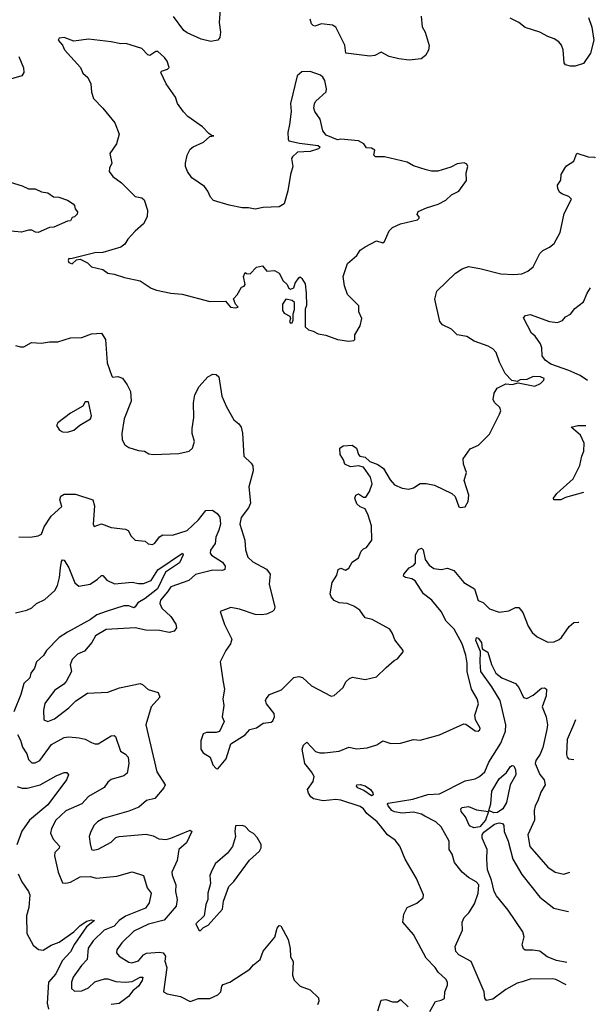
# Model space of a CAD drawing. Extents: x 1552033 to 1694788, y 811965 to 917215.
# Tile 478 of 632: x 1689210 to 1692769, y 855238 to 861322. Entities that reach past the tile are written whole.
import ezdxf

# ---------------------------------------------------------------- set-up
doc = ezdxf.new("R2010")
doc.units = 0

msp = doc.modelspace()

# ---------------------------------------------------------------- linework, layer by layer
at = {"layer": '0CON20XD'}
for points in [[(1690450.2, 861385), (1690444.2, 861305.8), (1690451.6, 861245), (1690447.5, 861212.5), (1690434.4, 861195.6), (1690392.2, 861187.8), (1690331.6, 861201.6), (1690245, 861240.5), (1690225.4, 861255.4), (1690161.2, 861341.2)], [(1691693.1, 861345), (1691698.1, 861278.1), (1691716.2, 861245), (1691742.5, 861162.5), (1691736.6, 861133.4), (1691719.7, 861100.3), (1691691.4, 861081.4), (1691617.4, 861072.6), (1691555, 861080.8), (1691493.9, 861093.9), (1691445, 861122.5), (1691405, 861100.5), (1691375, 861096.2), (1691226.2, 861115), (1691220, 861165), (1691165, 861276.4), (1691145, 861288.7), (1691075, 861296.4), (1691035, 861283.1), (1691025, 861286), (1691015, 861296.2), (1691005.5, 861325)], [(1692725.8, 861335), (1692746.7, 861276.7), (1692760.4, 861195), (1692739.1, 861115), (1692695, 861052.2), (1692645, 861034.5), (1692615.5, 861035.5), (1692585, 861044.2), (1692576, 861055), (1692569.4, 861135), (1692560, 861165), (1692544.2, 861185), (1692514, 861205), (1692475, 861217.5), (1692425, 861244.4), (1692335, 861273.8), (1692295, 861305.8), (1692241.9, 861331.9)], [(1691244.2, 859335.8), (1691275, 859340), (1691282.5, 859345), (1691282.5, 859375), (1691315, 859430), (1691325.6, 859475.6), (1691307, 859517), (1691306.7, 859555), (1691236.7, 859625), (1691217.3, 859677.3), (1691210, 859735), (1691236.2, 859815), (1691294.6, 859865.4), (1691315, 859897.5), (1691345, 859919.2), (1691415, 859956), (1691455, 859944.2), (1691465, 859952.5), (1691495, 860018), (1691515, 860038.6), (1691565, 860060.5), (1691670, 860085), (1691680, 860095), (1691680, 860105), (1691668.3, 860118.3), (1691673.9, 860136.1), (1691725, 860160), (1691797.7, 860182.3), (1691845, 860206.7), (1691879.3, 860240.7), (1691925, 860263.3), (1691971.7, 860328.3), (1691970, 860375), (1691980, 860415), (1691975, 860430), (1691957, 860437), (1691915, 860432.5), (1691875, 860410), (1691795, 860386.2), (1691755, 860386), (1691722.5, 860395), (1691645, 860420), (1691605, 860442), (1691465, 860473.8), (1691410, 860475), (1691400, 860485), (1691406.4, 860516.4), (1691385, 860527.5), (1691355, 860530), (1691337.5, 860555), (1691305, 860572.9), (1691195, 860583.8), (1691175, 860580), (1691105, 860607.9), (1691083.3, 860635), (1691067, 860707), (1691034.1, 860755), (1691029.1, 860775), (1691032.1, 860805), (1691040.2, 860819.8), (1691104.1, 860875.9), (1691107.4, 860895), (1691096.2, 860946.2), (1691085, 860967.8), (1691069.2, 860979.2), (1691005, 861002.7), (1690955, 861001.1), (1690926.2, 860975), (1690884.1, 860805), (1690888.4, 860755), (1690879.2, 860675), (1690866.9, 860625), (1690868.9, 860585), (1690875, 860574.3), (1690940.6, 860559.4), (1691055, 860545.8), (1691067.5, 860535), (1691057.5, 860525), (1691005, 860508.6), (1690926.6, 860503.4), (1690895.8, 860475), (1690890.8, 860465), (1690899.4, 860415), (1690884, 860365), (1690868.7, 860265), (1690845, 860184.6), (1690815, 860166.3), (1690715, 860162), (1690665, 860151), (1690625, 860160.3), (1690585, 860159.5), (1690505, 860175.3), (1690408.1, 860205), (1690390, 860225), (1690373.4, 860263.4), (1690352.4, 860292.4), (1690275, 860345.8), (1690247.5, 860385), (1690236.2, 860415), (1690236, 860435), (1690246, 860485), (1690265, 860521.2), (1690282.5, 860537.5), (1690346.2, 860565), (1690385, 860600), (1690410, 860605), (1690395, 860607.5), (1690379.5, 860619.5), (1690341.2, 860661.2), (1690250, 860725), (1690222.7, 860752.7), (1690186.7, 860805), (1690173.6, 860843.6), (1690116.7, 860925), (1690083.3, 860995), (1690087.5, 861005), (1690125, 861016.2), (1690134, 861026), (1690121.5, 861065), (1690105, 861088.6), (1690065, 861126.5), (1690051.2, 861125), (1690015, 861100), (1690003.3, 861105), (1689966.2, 861145), (1689865.4, 861174.6), (1689835, 861173.1), (1689775, 861185.9), (1689635, 861201.2), (1689545, 861190), (1689485, 861212.5), (1689455, 861208), (1689448, 861195), (1689474.3, 861165), (1689486.9, 861135), (1689586.1, 861026.1), (1689601.2, 860991.2), (1689631.4, 860965), (1689649.2, 860925), (1689653.8, 860875), (1689667.1, 860835), (1689724.5, 860775), (1689798.1, 860685), (1689826, 860615), (1689809.2, 860555), (1689767.5, 860495), (1689780.8, 860435), (1689766.2, 860405), (1689764.1, 860384.1), (1689785, 860353.3), (1689840, 860315), (1689925, 860228.8), (1689965, 860220.8), (1689979.1, 860209.1), (1690000.8, 860145), (1689998.1, 860105), (1689975, 860061.2), (1689923.8, 860015), (1689878.8, 859965), (1689860, 859935), (1689835, 859917.1), (1689725, 859882.9), (1689675, 859882.5), (1689526.4, 859843.6), (1689513.6, 859846.4), (1689510, 859835), (1689515, 859822), (1689535, 859814.5), (1689561.2, 859838.8), (1689585, 859842), (1689629.5, 859819.5), (1689654.7, 859794.7), (1689725, 859778.9), (1689755, 859756.4), (1689795, 859750.6), (1689858.6, 859728.6), (1689955, 859707.5), (1690022.6, 859662.6), (1690055, 859649.9), (1690145, 859631.7), (1690215.2, 859625.2), (1690385, 859581.8), (1690483, 859583), (1690513.3, 859545), (1690545, 859541.2), (1690560, 859545), (1690543.8, 859563.8), (1690532.5, 859597.5), (1690555, 859622.5), (1690580.7, 859669.3), (1690597.5, 859675), (1690603.3, 859685), (1690593.3, 859735), (1690605, 859760), (1690613.3, 859753.3), (1690635, 859751.2), (1690675, 859792.5), (1690711.7, 859801.7), (1690738.3, 859768.3), (1690785, 859772.5), (1690815, 859756.7), (1690839.4, 859709.4), (1690864.2, 859685), (1690872, 859665), (1690885, 859657.5), (1690904.3, 859665.7), (1690912.9, 859695), (1690935, 859727.5), (1690945, 859732.5), (1690955, 859722.5), (1690975, 859690), (1690981.7, 859631.7), (1690983.9, 859556.1), (1690975.9, 859534.1), (1690975.8, 859425), (1690995, 859406.7), (1691025, 859398.4), (1691055, 859381.1), (1691102.3, 859372.3), (1691175, 859346.8), (1691244.2, 859335.8)], [(1689205.7, 861095), (1689233.1, 861025), (1689236, 860995), (1689224.5, 860975.5), (1689125, 860947.5)], [(1692054.1, 859784.1), (1692185, 859752), (1692265, 859748), (1692315, 859752), (1692352.3, 859767.7), (1692384.2, 859795.8), (1692425, 859877.5), (1692443.6, 859896.4), (1692485, 859916.7), (1692515, 859940), (1692552.3, 860007.7), (1692576, 860125), (1692622.5, 860212.5), (1692605, 860230), (1692565, 860243.8), (1692550, 860255), (1692536.1, 860276.1), (1692535, 860300), (1692555, 860330), (1692557.5, 860365), (1692580, 860405), (1692590.7, 860419.3), (1692635, 860447.5), (1692655, 860497.5), (1692725, 860473.8), (1692765, 860472.5), (1692768.7, 860469.5)], [(1688975, 860371.2), (1689226.2, 860295), (1689265, 860277.7), (1689305, 860277.9), (1689345, 860258.9), (1689385, 860252.2), (1689418.5, 860228.5), (1689452.5, 860225), (1689505, 860207.5), (1689540, 860185), (1689550, 860175), (1689553, 860153), (1689567.5, 860135), (1689565, 860120), (1689550, 860105), (1689535, 860100), (1689525, 860080), (1689505, 860077.5), (1689420.7, 860039.3), (1689395, 860037.5), (1689325, 860007.5), (1689308.3, 860008.3), (1689285, 860022.5), (1689265, 860022.5), (1689221.7, 860008.3), (1689135, 860018.5)], [(1689185, 859309.3), (1689215, 859299.7), (1689235, 859301.5), (1689282.3, 859327.7), (1689345, 859322.8), (1689395, 859331), (1689445, 859330.8), (1689525, 859356.2), (1689595, 859358.1), (1689655, 859380.2), (1689715, 859385.8), (1689740.2, 859345), (1689752, 859202), (1689780, 859120), (1689785, 859113.3), (1689817.3, 859117.3), (1689845, 859108), (1689875.6, 859065), (1689894.3, 859025), (1689900, 858965), (1689857.1, 858855), (1689841.2, 858765), (1689844, 858726), (1689861.2, 858695), (1689885, 858679.2), (1689945, 858660), (1689982.5, 858655), (1690008.9, 858638.9), (1690035, 858634.3), (1690195, 858642), (1690258, 858655), (1690277.5, 858675), (1690291.2, 858715), (1690277.1, 858765), (1690275.6, 858795), (1690287.5, 858865), (1690284.5, 858955), (1690292.5, 859005), (1690319.4, 859055), (1690374, 859115), (1690405, 859131.9), (1690425, 859129.4), (1690440.8, 859115), (1690460, 858995), (1690489.3, 858929.3), (1690535, 858850), (1690565, 858825.8), (1690578.6, 858805), (1690586.8, 858766.8), (1690595.6, 858625), (1690640.9, 858580.9), (1690650.8, 858565), (1690654, 858535), (1690626.2, 858435), (1690636.7, 858335), (1690624, 858305), (1690578.6, 858245), (1690571.4, 858205), (1690601.9, 858105), (1690606.8, 858046.8), (1690620.3, 858000.3), (1690651.4, 857971.4), (1690735, 857925.7), (1690758.6, 857895), (1690752.5, 857835), (1690787.7, 857692.3), (1690783.3, 857675), (1690772.5, 857665), (1690735, 857648), (1690705, 857644.2), (1690665, 857647.1), (1690569.2, 857679.2), (1690515, 857690), (1690450, 857665), (1690476, 857585), (1690522, 857495), (1690514, 857465), (1690483.8, 857425), (1690450, 857355), (1690467.5, 857227.5), (1690475.7, 857185.7), (1690465.7, 857125), (1690472, 857085), (1690462.5, 857015), (1690473.3, 856985), (1690446.4, 856923.6), (1690425, 856916.7), (1690365, 856917.5), (1690345, 856910), (1690330, 856865), (1690330, 856815), (1690345, 856792.5), (1690387.5, 856765), (1690405, 856717.5), (1690424.1, 856694.1), (1690435, 856692.5), (1690486.1, 856753.9), (1690515, 856847.5), (1690605, 856902.5), (1690633.2, 856936.8), (1690675, 856946.4), (1690715.2, 856974.8), (1690765, 856981.3), (1690775, 856988.9), (1690786.2, 857015), (1690784.4, 857034.4), (1690736, 857095), (1690730, 857115), (1690733.8, 857125), (1690755, 857151.2), (1690828.8, 857181.2), (1690905, 857256.7), (1690935, 857263.8), (1690957.7, 857257.7), (1691015, 857206), (1691135, 857141.2), (1691153.6, 857146.4), (1691207, 857193), (1691228.3, 857231.7), (1691249.3, 857250.7), (1691268.3, 857258.3), (1691345, 857245.8), (1691415, 857261.2), (1691475, 857320), (1691525, 857362.5), (1691546.4, 857373.6), (1691580, 857415), (1691580, 857425), (1691529.3, 857489.3), (1691515, 857530), (1691497.5, 857555), (1691390, 857615), (1691345, 857626.7), (1691313.8, 857673.8), (1691275, 857698), (1691235, 857713.8), (1691185, 857718), (1691155, 857733.8), (1691136.7, 857755), (1691130, 857775), (1691141.2, 857845), (1691170.3, 857889.7), (1691180, 857925), (1691195, 857933.3), (1691225, 857921.2), (1691245, 857933.8), (1691265, 857970), (1691305, 857997.5), (1691321.2, 858038.8), (1691335, 858053.3), (1691355, 858060), (1691386.2, 858105), (1691385.3, 858195), (1691365, 858260), (1691345, 858300), (1691315, 858311.2), (1691295, 858330), (1691282.5, 858365), (1691288.8, 858385), (1691305, 858392.5), (1691335, 858372), (1691349.2, 858370.8), (1691372.7, 858407.3), (1691388.2, 858455), (1691378.2, 858495), (1691335, 858556.9), (1691305, 858565.6), (1691255, 858558.1), (1691220, 858575), (1691211.7, 858601.7), (1691191.2, 858635), (1691190, 858675), (1691210.7, 858689.3), (1691265, 858692.5), (1691292.5, 858675), (1691303.8, 858635), (1691313.3, 858625), (1691345, 858618.6), (1691375, 858591.9), (1691425, 858574.4), (1691458.3, 858548.3), (1691499.8, 858479.8), (1691527.3, 858447.3), (1691575, 858426.7), (1691615, 858422), (1691645, 858430), (1691685, 858456.2), (1691723.6, 858456.4), (1691775, 858446.2), (1691882.5, 858395), (1691902.5, 858375), (1691925, 858312.5), (1691935, 858307.5), (1691965, 858312.5), (1691982.5, 858345), (1691986.2, 858385), (1691957.5, 858475), (1691972.5, 858525), (1691954, 858576), (1691952, 858608), (1691995, 858670), (1692047.3, 858692.7), (1692115, 858760), (1692176.4, 858883.6), (1692184.3, 858905), (1692178.6, 858925), (1692145.9, 858955.9), (1692136.7, 858975), (1692142.5, 859015), (1692162.5, 859045), (1692215, 859071.4), (1692255, 859067.5), (1692292.5, 859077.5), (1692395, 859058.6), (1692430, 859075), (1692450, 859095), (1692452.5, 859105), (1692430, 859115), (1692385, 859118.1), (1692345, 859098.8), (1692305, 859096), (1692285, 859086.7), (1692252.9, 859092.9), (1692210.5, 859135), (1692175.6, 859205), (1692155.4, 859265.4), (1692135, 859289.2), (1692105.5, 859305.5), (1692020, 859335), (1691974.2, 859364.2), (1691915, 859374.3), (1691880.3, 859410.3), (1691825, 859437.1), (1691806.7, 859456.7), (1691775.8, 859595), (1691789.2, 859645), (1691905, 859756.7), (1691945, 859783.3), (1691985, 859796.2), (1692054.1, 859784.1)], [(1692719.4, 859092.4), (1692675, 859123.6), (1692605.4, 859155.4), (1692494.2, 859194.2), (1692458.5, 859218.5), (1692440, 859245), (1692437.3, 859295), (1692429.4, 859319.4), (1692397, 859367), (1692374.4, 859385), (1692325, 859480), (1692336.4, 859493.6), (1692365, 859501.2), (1692485, 859457.5), (1692535, 859451.2), (1692565, 859463.3), (1692583.6, 859486.4), (1692615, 859503.3), (1692642.7, 859537.3), (1692695, 859578.6), (1692717.9, 859632.1), (1692739.7, 859665)], [(1690885, 859446.2), (1690895, 859450), (1690901.2, 859465), (1690900, 859505), (1690908.6, 859531.4), (1690910, 859575), (1690895, 859587.8), (1690855, 859595.6), (1690834.7, 859565), (1690834.2, 859525), (1690845, 859507.7), (1690879.7, 859489.7), (1690884.2, 859475), (1690878, 859455), (1690885, 859446.2)], [(1689505, 858773.1), (1689544.5, 858785.5), (1689582.4, 858817.6), (1689647.5, 858855), (1689653.3, 858875), (1689635, 858960), (1689615, 858960), (1689600, 858935), (1689525, 858890), (1689445, 858830), (1689437.5, 858815), (1689456.1, 858786.1), (1689475.9, 858775.9), (1689505, 858773.1)], [(1692695, 858400.4), (1692585, 858369.5), (1692555, 858355.6), (1692512.5, 858355), (1692510, 858365), (1692530.8, 858395), (1692631.2, 858485), (1692672.7, 858567.3), (1692684.7, 858625.3), (1692698.4, 858655), (1692698.8, 858705), (1692678.1, 858755), (1692620, 858805), (1692660, 858815), (1692709.6, 858815)], [(1689205, 858125.7), (1689275, 858124.3), (1689325, 858132.5), (1689345, 858143.8), (1689361.7, 858188.3), (1689405.8, 858254.2), (1689470, 858315), (1689458, 858355), (1689465, 858377.5), (1689485, 858390), (1689555, 858390.5), (1689662.3, 858355), (1689671.7, 858318.3), (1689664.3, 858205), (1689670.5, 858190.5), (1689715, 858207.8), (1689775, 858185.2), (1689865, 858173.2), (1689880.5, 858165), (1689899.7, 858129.7), (1689925, 858106.2), (1689985, 858098.8), (1690005, 858083.8), (1690030.7, 858079.3), (1690045, 858087.5), (1690075, 858126.7), (1690095, 858138.8), (1690155, 858137.8), (1690244.7, 858165.3), (1690315, 858231.8), (1690360.5, 858289.5), (1690401.5, 858291.5), (1690431, 858271), (1690447.1, 858247.1), (1690450.9, 858205), (1690441.9, 858168.1), (1690421.9, 858125), (1690418, 858085), (1690390.4, 858045), (1690388.1, 858025), (1690395, 858013.3), (1690465, 857970), (1690480, 857945), (1690479.4, 857925), (1690465, 857917.5), (1690405, 857919.7), (1690296.2, 857893.8), (1690255, 857857.1), (1690145, 857816.7), (1690123, 857787), (1690080, 857735), (1690076.7, 857715), (1690088.1, 857685), (1690144.1, 857634.1), (1690175, 857587.5), (1690179.6, 857565), (1690165, 857542.9), (1690135, 857534.6), (1690075, 857547.7), (1689990.4, 857550.4), (1689925, 857563.6), (1689745.5, 857554.5), (1689678.8, 857515), (1689656.3, 857473.7), (1689610.7, 857419.3), (1689568.3, 857401.7), (1689535, 857368.8), (1689521.5, 857335), (1689531.5, 857295), (1689497.3, 857232.7), (1689483.1, 857216.9), (1689425, 857177.8), (1689365, 857096), (1689356.4, 857055), (1689359.2, 856995), (1689385, 856985.7), (1689425, 857002.2), (1689515, 857070.8), (1689557.5, 857112.5), (1689629.7, 857160.3), (1689755, 857166), (1689826.4, 857193.6), (1689955, 857220), (1689969.2, 857215), (1690005, 857182.1), (1690065.8, 857165), (1690076.9, 857135), (1690022.9, 857075), (1689989.6, 856965), (1690058.9, 856675), (1690108.9, 856595), (1690101.9, 856575), (1690045, 856510.5), (1689993.6, 856496.4), (1689946.2, 856455), (1689885, 856430.8), (1689726.7, 856385), (1689692, 856365), (1689670.8, 856345), (1689650, 856305), (1689640, 856275), (1689645, 856230), (1689654, 856195), (1689665, 856190), (1689695, 856196), (1689775, 856239.4), (1689805, 856267.5), (1689825, 856274.3), (1689991.2, 856288.8), (1690035, 856278.1), (1690070.3, 856260.3), (1690115, 856257.1), (1690145, 856263.5), (1690265, 856313.8), (1690273.8, 856305), (1690242.2, 856235), (1690193.6, 856195), (1690183.8, 856126.2), (1690151.1, 856055), (1690152.9, 856035), (1690175.3, 855975), (1690173.5, 855935), (1690184.7, 855885), (1690176.7, 855845), (1690102.4, 855757.6), (1690006.6, 855733.4), (1689915, 855690.5), (1689841.9, 855618.1), (1689810.8, 855575), (1689809.2, 855555), (1689825, 855536), (1689885, 855497.5), (1689904.5, 855494.5), (1689945, 855505.5), (1689976.5, 855543.5), (1689995, 855553.8), (1690075, 855560.2), (1690096.5, 855555), (1690112.5, 855535), (1690106.8, 855505), (1690119.8, 855465), (1690099.2, 855315), (1690122.1, 855302.1), (1690205, 855285.9), (1690265, 855255.5), (1690315, 855272.9), (1690385, 855273.3), (1690435, 855296.9), (1690453.3, 855315), (1690460.2, 855349.8), (1690468.9, 855361.1), (1690508.8, 855375), (1690632.5, 855455), (1690655, 855481.2), (1690696.3, 855513.7), (1690715, 855566), (1690787.4, 855652.6), (1690802.6, 855707.4), (1690815, 855723.8), (1690825, 855723.3), (1690869.1, 855639.1), (1690881.7, 855581.7), (1690885, 855531.2), (1690901.8, 855501.8), (1690897.6, 855417.6), (1690907.1, 855387.1), (1690945, 855349.2), (1691006.4, 855326.4), (1691057.8, 855277.8), (1691060, 855255), (1691051.4, 855235)], [(1691746.4, 855193.6), (1691780, 855255), (1691815, 855262.5), (1691836.1, 855273.9), (1691837.5, 855315), (1691853.9, 855356.1), (1691854, 855375), (1691845, 855393.8), (1691796.8, 855436.8), (1691779.2, 855465), (1691723.6, 855523.6), (1691645, 855670), (1691578, 855745), (1691586, 855795), (1691605, 855836.7), (1691665, 855862.9), (1691704, 855895), (1691705.7, 855915), (1691662.5, 856015), (1691592.2, 856135), (1691560.6, 856215), (1691532.3, 856252.3), (1691484, 856285), (1691439.7, 856339.7), (1691420, 856365), (1691355.9, 856415.9), (1691335, 856445.5), (1691315, 856459.6), (1691195, 856500), (1691165, 856503.1), (1691085.5, 856495.5), (1691027.5, 856507.5), (1691010.3, 856520.3), (1690995, 856543.3), (1690989.2, 856565), (1691025.5, 856614.5), (1691030.5, 856645), (1691014.5, 856675), (1690972.7, 856725), (1690957.1, 856815), (1690965, 856838.8), (1690985, 856858), (1691039.9, 856799.9), (1691065, 856791.5), (1691095, 856791.8), (1691185, 856802.7), (1691245, 856827.1), (1691295, 856817.1), (1691357.6, 856822.4), (1691418.9, 856841.1), (1691455, 856866.2), (1691505, 856848.9), (1691565, 856851.5), (1691645, 856874.2), (1691685, 856870), (1691805, 856902.7), (1691955, 856971.4), (1691968.7, 856968.7), (1692025, 856927.6), (1692045, 856926), (1692055, 856933.2), (1692057.6, 856945), (1692028.2, 856995), (1692024, 857025), (1692045.7, 857095), (1692038.1, 857125), (1692003.4, 857185), (1691977.1, 857295), (1691977.4, 857345), (1691967.8, 857395), (1691945.7, 857465), (1691896.1, 857555), (1691847.5, 857605), (1691815, 857665.6), (1691757.5, 857735), (1691706.7, 857775), (1691655, 857854.2), (1691635, 857867.5), (1691594.5, 857874.5), (1691583.4, 857883.4), (1691585.8, 857895), (1691618, 857935), (1691645, 857950), (1691656.5, 857963.5), (1691656.9, 858015), (1691675, 858048.8), (1691695, 858056.2), (1691705, 858046.7), (1691717.4, 857987.4), (1691741.2, 857951.2), (1691771.4, 857931.4), (1691815, 857924.4), (1691855, 857932.5), (1691895, 857917.5), (1691956.2, 857845), (1692021.2, 857805), (1692045, 857733.3), (1692075, 857720), (1692115, 857681.2), (1692175, 857661.2), (1692235, 857670), (1692275, 857690), (1692295, 857690), (1692319.7, 857659.7), (1692353.1, 857575), (1692378, 857535), (1692408.8, 857508.8), (1692475, 857476.2), (1692515, 857476.7), (1692545, 857492.5), (1692560, 857505), (1692607.3, 857572.7), (1692635, 857596.2), (1692665, 857600), (1692666.7, 857599.1)], [(1689185, 857657.5), (1689255, 857672.9), (1689285, 857688.6), (1689314.6, 857715.4), (1689365, 857739.6), (1689427.9, 857795), (1689443.5, 857825), (1689456.6, 857875), (1689462.3, 857935), (1689469.2, 857975), (1689475, 857983.8), (1689485, 857982), (1689515, 857934.2), (1689552.1, 857842.1), (1689575, 857821.1), (1689645, 857834.5), (1689692, 857865), (1689715, 857887.5), (1689725, 857886.7), (1689749.2, 857859.2), (1689795.5, 857835.5), (1689905, 857846.8), (1689945, 857837.5), (1689975, 857837.7), (1690022.5, 857857.5), (1690065, 857921.8), (1690217.5, 858025), (1690220, 858015), (1690197.9, 857965), (1690112.4, 857907.6), (1690061.3, 857805), (1689985, 857745.2), (1689940.5, 857719.5), (1689925, 857694.2), (1689915, 857688.1), (1689885, 857699.7), (1689855, 857699.8), (1689745, 857664.4), (1689687.5, 857645), (1689647.8, 857615), (1689505, 857537.9), (1689455, 857503.9), (1689376.4, 857425), (1689356.4, 857393.6), (1689313.9, 857355), (1689302.1, 857315), (1689279.5, 857285), (1689272.9, 857255), (1689235, 857220.8), (1689217.4, 857152.6), (1689173.1, 857045)], [(1692587.6, 855358.1), (1692525, 855391.8), (1692505, 855395.9), (1692365, 855392.1), (1692317.4, 855377.4), (1692285, 855368.2), (1692215, 855329.8), (1692135, 855268.9), (1692095, 855261.2), (1692085.9, 855275.9), (1692080.9, 855315), (1692001.4, 855501.4), (1691925, 855543.8), (1691906.7, 855565), (1691902.5, 855595), (1691947.1, 855695), (1691945.7, 855745), (1691958.1, 855775), (1691987.3, 855802.7), (1692022.2, 855857.8), (1692043.7, 855925), (1692048, 855975), (1692032.5, 855995), (1691985, 856021.6), (1691946.2, 856055), (1691898, 856115), (1691884.4, 856165), (1691865.4, 856195), (1691866.2, 856245), (1691816.4, 856335), (1691781.8, 856365), (1691715, 856401.2), (1691695, 856412.8), (1691645, 856425.5), (1691575, 856418), (1691526.7, 856426.7), (1691511.8, 856435), (1691489.1, 856465), (1691484.4, 856475), (1691489.1, 856480.9), (1691641.2, 856505), (1691733.7, 856533.7), (1691805, 856538.8), (1691965, 856619.2), (1692025, 856631.9), (1692052, 856645), (1692085.5, 856675), (1692110.9, 856735), (1692185, 856851.4), (1692213.2, 856925), (1692216.2, 856965), (1692180.3, 857115), (1692129.7, 857199.7), (1692060, 857295), (1692057.2, 857352.7), (1692057.9, 857417.9), (1692029.2, 857485), (1692035, 857504.2), (1692045, 857501.1), (1692065, 857474.2), (1692070, 857435), (1692103.4, 857413.4), (1692127.3, 857337.3), (1692154.4, 857285), (1692190, 857255), (1692275, 857219.5), (1692295.4, 857195), (1692325, 857134.4), (1692345, 857128.5), (1692385, 857147.3), (1692435, 857191.5), (1692455, 857192.5), (1692466.1, 857186.1), (1692465.7, 857145), (1692441.1, 857075), (1692464.8, 857015), (1692472.5, 856965), (1692470, 856935), (1692443.9, 856825), (1692427.1, 856782.9), (1692401.8, 856745), (1692396.8, 856725), (1692425, 856658.1), (1692452.2, 856625), (1692459.4, 856595), (1692431.2, 856548.8), (1692414.3, 856495.7), (1692396.7, 856465), (1692391.2, 856435), (1692392, 856375), (1692351.1, 856285), (1692363.4, 856213.4), (1692475, 856084.3), (1692520, 856055), (1692575, 856042.9), (1692612.2, 856055)], [(1692645.4, 856995.5), (1692634.5, 856965), (1692593.8, 856875), (1692591.2, 856781.2), (1692593.8, 856765), (1692602.5, 856755), (1692636.7, 856749.6)], [(1689196.2, 856905), (1689215, 856870), (1689227.1, 856827.1), (1689254.5, 856785), (1689265, 856751.2), (1689285, 856730), (1689305, 856730.5), (1689335, 856744), (1689406.1, 856843.9), (1689485, 856886.8), (1689515, 856890.8), (1689577.5, 856885), (1689615.4, 856875.4), (1689654.7, 856854.7), (1689675, 856846.5), (1689695, 856846.7), (1689775, 856895.8), (1689795, 856898.8), (1689803, 856893), (1689833, 856803), (1689865, 856784.3), (1689880.6, 856765), (1689885.5, 856725), (1689875, 856666.7), (1689855, 856650.6), (1689775, 856626.5), (1689755, 856609.5), (1689732.8, 856577.2), (1689635, 856522.9), (1689595, 856477.3), (1689495, 856432.7), (1689433.6, 856375), (1689406.7, 856325), (1689400.4, 856295), (1689417.6, 856257.6), (1689457.3, 856215), (1689455, 856202.5), (1689427.5, 856175), (1689424.4, 856155), (1689448.2, 856055), (1689475, 855988.8), (1689495, 855986.2), (1689525, 855993.1), (1689585, 856026.4), (1689645, 856028.1), (1689685, 856017.1), (1689746.3, 856023.7), (1689809.8, 856030.2), (1689905, 856056.5), (1689975, 856034), (1689997.5, 855957.5), (1690023.1, 855925), (1690011.2, 855865), (1689987.4, 855832.6), (1689865, 855782.2), (1689825, 855756.4), (1689795, 855720.4), (1689731.8, 855695), (1689665, 855630.4), (1689634.2, 855585), (1689626.6, 855515), (1689592.1, 855477.9), (1689540, 855405), (1689530.6, 855375), (1689530.8, 855335), (1689549.7, 855319.7), (1689595, 855320.9), (1689635, 855338.9), (1689675, 855376.1), (1689735, 855396), (1689755, 855395.7), (1689805, 855379), (1689865, 855373.9), (1689905, 855378.6), (1689955.4, 855404.6), (1689971.2, 855405), (1689968, 855385), (1689945, 855350), (1689909.6, 855320.4), (1689883.8, 855286.2), (1689825, 855243.2), (1689775, 855236.7)], [(1692140.8, 856420.8), (1692110, 856435), (1692123.3, 856476.7), (1692130, 856555), (1692175, 856630.4), (1692219.2, 856670.8), (1692245, 856706.7), (1692255, 856714.4), (1692265, 856711.9), (1692276.1, 856686.1), (1692276.9, 856655), (1692242.7, 856595), (1692220.4, 856485), (1692197.1, 856445), (1692165, 856423.3), (1692140.8, 856420.8)], [(1689195, 856583.3), (1689225, 856573.9), (1689256.4, 856573.6), (1689336.7, 856593.3), (1689435, 856650), (1689485, 856671.2), (1689500.7, 856670.7), (1689511.2, 856655), (1689500, 856625), (1689385, 856471.1), (1689270.9, 856375), (1689222.7, 856307.3), (1689193.5, 856223.5)], [(1691385, 856526.9), (1691338.7, 856558.7), (1691300, 856575), (1691291.4, 856585), (1691293.8, 856595), (1691315, 856596.2), (1691345, 856587.3), (1691378.9, 856565), (1691393.1, 856545), (1691395, 856531.2), (1691385, 856526.9)], [(1692017.3, 856327.3), (1691990.5, 856340.5), (1691966.1, 856396.1), (1691938.8, 856428.8), (1691937.5, 856445), (1691945, 856453.4), (1691985, 856459.8), (1692035, 856438.8), (1692108.3, 856428.3), (1692089.2, 856375), (1692055, 856334.8), (1692017.3, 856327.3)], [(1692592.5, 855496.9), (1692528.6, 855508.6), (1692470.9, 855530.9), (1692425, 855566.9), (1692382, 855572), (1692335, 855571.9), (1692325, 855580.8), (1692316.9, 855605), (1692328.2, 855655), (1692320.9, 855685), (1692230.1, 855820.1), (1692157.3, 855907.3), (1692143.9, 855933.9), (1692125.9, 856005), (1692102.2, 856067.8), (1692097.1, 856135), (1692100.9, 856195), (1692069.3, 856265), (1692070, 856285), (1692079, 856301), (1692145, 856350.4), (1692175, 856358.4), (1692195.3, 856355.3), (1692202.3, 856342.3), (1692205.2, 856304.8), (1692230.3, 856245), (1692258.4, 856135), (1692315, 856039.1), (1692425, 855900.4), (1692512.2, 855832.2), (1692575, 855818.2), (1692603.6, 855811.6)], [(1690325, 855692.5), (1690346.7, 855713.3), (1690375, 855727.5), (1690463.6, 855826.4), (1690470, 855875), (1690503.3, 855965), (1690535, 855996.7), (1690630.8, 856129.2), (1690692.5, 856185), (1690702.5, 856205), (1690702.5, 856225), (1690678.3, 856268.3), (1690655, 856292.5), (1690632.5, 856305), (1690605, 856336.7), (1690585, 856342.5), (1690545, 856340), (1690540, 856305), (1690543.8, 856275), (1690526.8, 856213.2), (1690495, 856172.5), (1690418.8, 856105), (1690393.8, 856055), (1690386.1, 856033.9), (1690388.8, 855985), (1690373.3, 855925), (1690373.3, 855885), (1690361.2, 855855), (1690350, 855785), (1690300, 855735), (1690315, 855700), (1690325, 855692.5)], [(1689201.4, 856045), (1689222.9, 855995), (1689265.5, 855935.5), (1689271.9, 855915), (1689266.8, 855836.8), (1689253.1, 855785), (1689254.7, 855675), (1689293.4, 855603.4), (1689326.4, 855576.4), (1689355, 855573.3), (1689405, 855603.9), (1689455, 855622.5), (1689545, 855685.5), (1689585, 855724.4), (1689625, 855751.9), (1689655, 855760), (1689672.5, 855755), (1689623.3, 855716.7), (1689549.8, 855610.2), (1689525, 855561.5), (1689473.2, 855506.8), (1689433.2, 855426.8), (1689388.8, 855375), (1689379.2, 855245), (1689387.8, 855207.8)], [(1691423.3, 855196.7), (1691445, 855262.5), (1691473, 855267), (1691515, 855252.5), (1691545, 855252.5), (1691565, 855267.5), (1691611.7, 855221.7)]]:
    msp.add_lwpolyline(points, dxfattribs=at)

doc.saveas('drawing.dxf')
